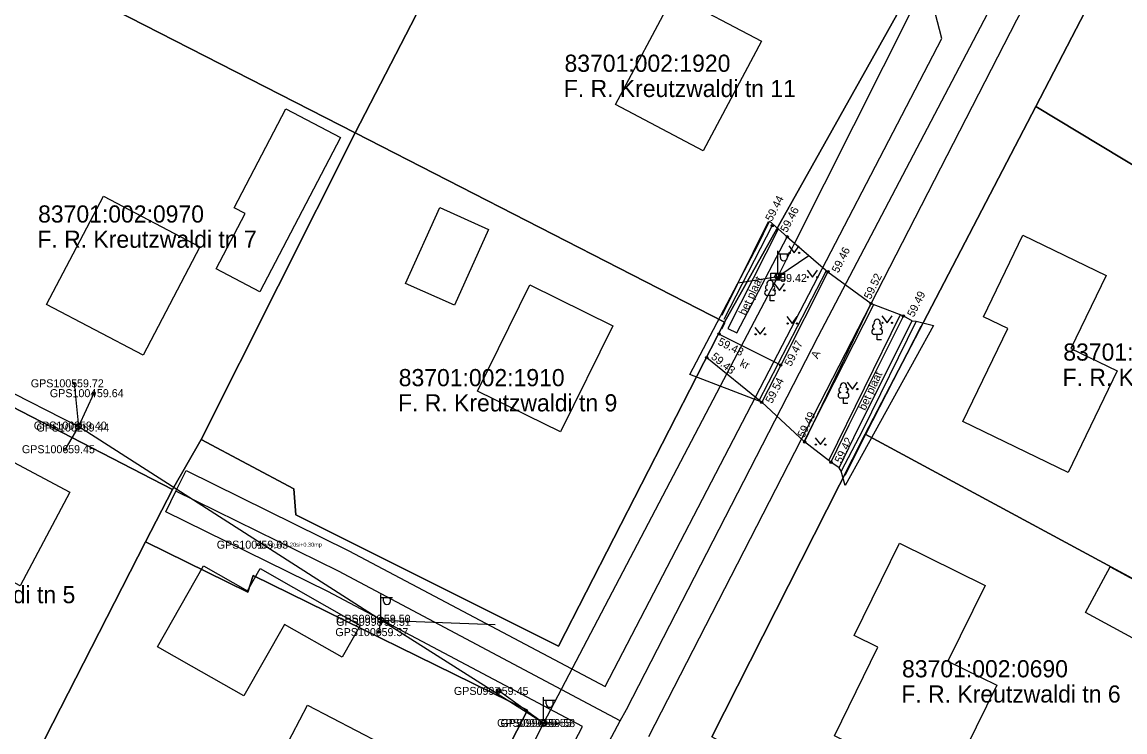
# Model space of a CAD drawing. Extents: x 580119 to 583377, y 6518915 to 6520820.
# Drawn here: x 581504.1 to 581600.6, y 6520038.7 to 6520100.8 of the extents above; entities that cross this region are included whole.
import ezdxf

# ---------------------------------------------------------------- set-up
doc = ezdxf.new("R2010")
doc.units = 0
for name, color, linetype in [('AED', 7, 'Continuous'), ('ELRAJATISMP', 7, 'Continuous'), ('HALJASTUS', 7, 'Continuous'), ('Hoone Elu- või ühiskondlik hoone', 7, 'Continuous'), ('Hoone Kõrval- või tootmishoone', 7, 'Continuous'), ('KORGUS-EH2000', 7, 'Continuous'), ('KTRASS', 7, 'Continuous'), ('L_AADRESS', 7, 'Continuous'), ('MAAMUDEL', 7, 'Continuous'), ('MOOTKORG-EH2000', 7, 'Continuous'), ('MOOTMPUNKT', 7, 'Continuous'), ('MOOTNR', 7, 'Continuous'), ('MOOTPIIR', 7, 'Continuous'), ('MPOHULIIN', 7, 'Continuous'), ('Muu rajatis Katusealune', 7, 'Continuous'), ('PIIR', 7, 'Continuous'), ('POST', 7, 'Continuous'), ('PUU', 7, 'Continuous'), ('Rippe kõrgus', 7, 'Continuous'), ('SIOHULIIN', 7, 'Continuous'), ('TEE', 7, 'Continuous'), ('Tee Liiklusala', 7, 'Continuous'), ('Tee Tänav Kruuskate', 7, 'Continuous'), ('Tee Tänav Püsikate', 7, 'Continuous'), ('TUNNUS', 7, 'Continuous'), ('VTRASS', 7, 'Continuous')]:
    doc.layers.add(name, color=color, linetype=linetype)

msp = doc.modelspace()

# ---------------------------------------------------------------- linework, layer by layer
at = {"layer": 'AED'}
msp.add_line((581565.569, 6520074.468), (581565.284, 6520073.931), dxfattribs=at)
at = {"layer": 'ELRAJATISMP'}
for p, q in [((581570.069, 6520078.811), (581570.069, 6520078.214)), ((581570.34, 6520078.811), (581570.34, 6520078.214))]:
    msp.add_line(p, q, dxfattribs=at)
msp.add_lwpolyline([(581569.607, 6520078.811), (581570.802, 6520078.811), (581570.802, 6520078.214), (581569.607, 6520078.214)], close=True, dxfattribs=at)
at = {"layer": 'HALJASTUS'}
for p, q in [((581569.375, 6520083.295), (581565.304, 6520075.104)), ((581569.721, 6520082.964), (581565.485, 6520074.754)), ((581571.181, 6520081.189), (581571.645, 6520080.582)), ((581571.645, 6520080.582), (581572.09, 6520081.189)), ((581572.771, 6520079.067), (581573.235, 6520078.46)), ((581573.235, 6520078.46), (581573.68, 6520079.067)), ((581569.888, 6520077.9), (581570.351, 6520077.293)), ((581570.351, 6520077.293), (581570.797, 6520077.9)), ((581571.005, 6520075.02), (581571.469, 6520074.414)), ((581571.469, 6520074.414), (581571.914, 6520075.02)), ((581579.299, 6520075.082), (581579.762, 6520074.475)), ((581579.762, 6520074.475), (581580.208, 6520075.082)), ((581568.207, 6520074.075), (581568.67, 6520073.468)), ((581568.67, 6520073.468), (581569.116, 6520074.075)), ((581576.267, 6520069.289), (581576.73, 6520068.683)), ((581576.73, 6520068.683), (581577.176, 6520069.289)), ((581573.468, 6520064.43), (581573.932, 6520063.823)), ((581573.932, 6520063.823), (581574.377, 6520064.43))]:
    msp.add_line(p, q, dxfattribs=at)
for points in [[(581582.317, 6520074.602), (581577.607, 6520065.046), (581575.75, 6520061.509)], [(581576.089, 6520061.167), (581577.894, 6520064.74), (581582.742, 6520074.166)]]:
    msp.add_lwpolyline(points, dxfattribs=at)
for centre in [(581571.243, 6520080.582), (581572.072, 6520080.582), (581572.834, 6520078.46), (581573.662, 6520078.46), (581569.95, 6520077.293), (581570.779, 6520077.293), (581571.068, 6520074.414), (581571.897, 6520074.414), (581579.361, 6520074.475), (581580.19, 6520074.475), (581568.269, 6520073.468), (581569.098, 6520073.468), (581576.329, 6520068.683), (581577.158, 6520068.683), (581573.531, 6520063.823), (581574.359, 6520063.823)]:
    msp.add_circle(centre, 0.055, dxfattribs=at)
at = {"layer": 'Hoone Elu- või ühiskondlik hoone'}
for points in [[(581568.782, 6520099.085), (581563.691, 6520089.501), (581556.028, 6520093.567), (581561.123, 6520103.144)], [(581506.276, 6520076.084), (581511.246, 6520085.544), (581519.686, 6520081.114), (581514.716, 6520071.655)], [(581599.892, 6520070.263), (581595.596, 6520061.39), (581586.39, 6520065.85), (581590.313, 6520073.962), (581588.178, 6520075.001), (581591.624, 6520082.125), (581598.923, 6520078.596), (581595.839, 6520072.22)], [(581543.95, 6520068.511), (581548.52, 6520077.782), (581555.78, 6520074.202), (581551.21, 6520064.931)], [(581508.313, 6520059.677), (581503.977, 6520051.485), (581495.918, 6520055.751), (581500.254, 6520063.943)], [(581575.158, 6520038.373), (581578.968, 6520046.113), (581576.878, 6520047.142), (581580.848, 6520055.203), (581588.348, 6520051.513), (581585.088, 6520044.892), (581589.358, 6520042.792), (581584.828, 6520033.613)], [(581523.744, 6520030.783), (581529.104, 6520041.064), (581537.614, 6520036.624), (581532.254, 6520026.344)]]:
    msp.add_lwpolyline(points, close=True, dxfattribs=at)
at = {"layer": 'Hoone Kõrval- või tootmishoone'}
for points in [[(581531.978, 6520090.672), (581524.922, 6520077.188), (581521.107, 6520079.185), (581523.637, 6520084.022), (581522.67, 6520084.528), (581527.194, 6520093.175)], [(581537.67, 6520077.922), (581540.65, 6520084.561), (581544.93, 6520082.641), (581541.95, 6520076.002)], [(581515.981, 6520046.144), (581519.998, 6520053.225), (581523.845, 6520051.043), (581524.947, 6520052.985), (581533.696, 6520048.021), (581532.117, 6520045.237), (581527.073, 6520048.098), (581523.534, 6520041.859), (581518.965, 6520044.451)]]:
    msp.add_lwpolyline(points, close=True, dxfattribs=at)
at = {"layer": 'KORGUS-EH2000'}
for centre in [(581569.721, 6520082.964), (581571.032, 6520081.99), (581574.597, 6520078.936), (581570.151, 6520078.39), (581578.367, 6520076.159), (581581.196, 6520075.078), (581565.064, 6520073.492), (581564.002, 6520071.428), (581570.468, 6520070.772), (581568.806, 6520067.528), (581572.553, 6520064.058), (581574.857, 6520062.284)]:
    msp.add_circle(centre, 0.1, dxfattribs=at)
at = {"layer": 'KTRASS'}
msp.add_line((581568.545, 6520067.629), (581574.461, 6520079.053), dxfattribs=at)
at = {"layer": 'MOOTMPUNKT'}
for centre in [(581508.681, 6520069.184), (581510.418, 6520068.322), (581508.942, 6520065.49), (581509.171, 6520065.317), (581507.903, 6520063.422), (581524.796, 6520055.078), (581535.502, 6520048.602), (581535.516, 6520048.336), (581535.304, 6520047.435), (581545.811, 6520042.294), (581549.585, 6520039.495), (581549.886, 6520039.485)]:
    msp.add_circle(centre, 0.1, dxfattribs=at)
at = {"layer": 'MOOTPIIR'}
msp.add_lwpolyline([(581568.458, 6520081.252), (581569.471, 6520083.356), (581571.032, 6520081.99), (581574.597, 6520078.936), (581578.367, 6520076.159), (581581.196, 6520075.078), (581581.955, 6520074.659), (581582.317, 6520074.602), (581583.825, 6520074.232), (581576.109, 6520060.257), (581575.75, 6520061.509), (581575.563, 6520061.81), (581574.857, 6520062.284), (581572.553, 6520064.058), (581568.806, 6520067.528), (581562.527, 6520069.957)], close=True, dxfattribs=at)
at = {"layer": 'MPOHULIIN'}
for p, q in [((581465.777, 6520087.594), (581509.057, 6520065.403)), ((581535.509, 6520048.469), (581535.304, 6520047.435))]:
    msp.add_line(p, q, dxfattribs=at)
for points in [[(581652.911, 6520240.035), (581631.562, 6520198.859), (581611.493, 6520159.874), (581591.841, 6520121.302), (581584.591, 6520107.139), (581571.675, 6520081.439)], [(581571.675, 6520081.439), (581570.205, 6520078.513), (581565.179, 6520068.931)], [(581508.681, 6520069.184), (581509.057, 6520065.403), (581507.903, 6520063.422)], [(581565.179, 6520068.931), (581549.735, 6520039.49), (581538.961, 6520018.244)], [(581549.735, 6520039.49), (581535.509, 6520048.469), (581509.057, 6520065.403)]]:
    msp.add_lwpolyline(points, dxfattribs=at)
at = {"layer": 'Muu rajatis Katusealune'}
msp.add_lwpolyline([(581599.253, 6520053.144), (581603.401, 6520050.909), (581601.25, 6520046.915), (581597.101, 6520049.149)], close=True, dxfattribs=at)
at = {"layer": 'PIIR'}
for points in [[(581664.26, 6520234.22), (581653.01, 6520211.86), (581641.22, 6520189.09), (581629.78, 6520167.47), (581630.2, 6520167.19), (581614.54, 6520136.01), (581608.82, 6520124.32), (581592.76, 6520093.39), (581577.85, 6520064.74), (581564.44, 6520038.29)], [(581533.69, 6520012.27), (581548.32, 6520040.62), (581524.35, 6520052.37), (581523.87, 6520050.92), (581514.94, 6520055.34), (581517.28, 6520059.91), (581519.81, 6520064.28), (581527.91, 6520059.96), (581528.06, 6520057.69), (581551.03, 6520046.21), (581565.56, 6520074.53), (581580.88, 6520101.87), (581556.71, 6520114.84), (581555.91, 6520113.13), (581547.01, 6520117.71), (581549.16, 6520122.21), (581551.54, 6520126.53), (581560.7, 6520121.97), (581559.53, 6520120.15), (581582.56, 6520107.52), (581592.68, 6520127.4), (581602.44, 6520145.86)]]:
    msp.add_lwpolyline(points, dxfattribs=at)
for points in [[(581520.24, 6520137.28), (581549.16, 6520122.21), (581547.01, 6520117.71), (581533.26, 6520091.07), (581504.34, 6520105.88)], [(581608.82, 6520124.32), (581630.06, 6520111.7), (581615.9, 6520085.26), (581613.55, 6520080.86), (581592.76, 6520093.39)], [(581547.01, 6520117.71), (581555.91, 6520113.13), (581556.71, 6520114.84), (581580.88, 6520101.87), (581565.56, 6520074.53), (581533.26, 6520091.07)], [(581504.34, 6520105.88), (581533.26, 6520091.07), (581519.81, 6520064.28), (581517.28, 6520059.91), (581488.22, 6520074.9)], [(581592.76, 6520093.39), (581613.55, 6520080.86), (581622.08, 6520075.56), (581619.47, 6520070.43), (581608.17, 6520048.36), (581577.85, 6520064.74)], [(581527.91, 6520059.96), (581519.81, 6520064.28), (581533.26, 6520091.07), (581565.56, 6520074.53), (581551.03, 6520046.21), (581528.06, 6520057.69)], [(581488.22, 6520074.9), (581517.28, 6520059.91), (581514.94, 6520055.34), (581501.39, 6520028.88), (581472.48, 6520044)], [(581577.85, 6520064.74), (581608.17, 6520048.36), (581602.63, 6520037.13), (581594.39, 6520021.64), (581564.44, 6520038.29)], [(581514.94, 6520055.34), (581523.87, 6520050.92), (581524.35, 6520052.37), (581548.32, 6520040.62), (581533.69, 6520012.27), (581501.39, 6520028.88)]]:
    msp.add_lwpolyline(points, close=True, dxfattribs=at)
at = {"layer": 'POST'}
for p, q in [((581570.205, 6520078.763), (581570.205, 6520080.763)), ((581570.205, 6520080.513), (581571.205, 6520080.513)), ((581570.431, 6520080.192), (581570.431, 6520080.513)), ((581571.044, 6520080.192), (581571.044, 6520080.513)), ((581570.205, 6520078.513), (581570.205, 6520078.513)), ((581535.509, 6520048.719), (581535.509, 6520050.719)), ((581535.509, 6520050.469), (581536.509, 6520050.469)), ((581535.736, 6520050.148), (581535.736, 6520050.469)), ((581536.349, 6520050.148), (581536.349, 6520050.469)), ((581535.509, 6520048.469), (581535.509, 6520048.469)), ((581549.735, 6520039.74), (581549.735, 6520041.74)), ((581549.735, 6520041.49), (581550.735, 6520041.49)), ((581549.962, 6520041.169), (581549.962, 6520041.49)), ((581550.575, 6520041.169), (581550.575, 6520041.49)), ((581549.735, 6520039.49), (581549.735, 6520039.49))]:
    msp.add_line(p, q, dxfattribs=at)
for points in [[(581510.418, 6520068.322), (581509.057, 6520065.403)], [(581549.735, 6520039.49), (581545.811, 6520042.294)]]:
    msp.add_lwpolyline(points, dxfattribs=at)
for centre, radius in [((581570.205, 6520078.513), 0.25), ((581510.418, 6520068.322), 0.125), ((581510.418, 6520068.322), 0.105), ((581510.418, 6520068.322), 0.0851), ((581510.418, 6520068.322), 0.0651), ((581510.418, 6520068.322), 0.0451), ((581510.418, 6520068.322), 0.0251), ((581510.418, 6520068.322), 0.00511), ((581509.057, 6520065.403), 0.25), ((581535.509, 6520048.469), 0.25), ((581545.811, 6520042.294), 0.2), ((581549.735, 6520039.49), 0.25)]:
    msp.add_circle(centre, radius, dxfattribs=at)
for centre in [(581570.738, 6520080.192), (581536.042, 6520050.148), (581550.269, 6520041.169)]:
    msp.add_arc(centre, 0.306, 180, 0, dxfattribs=at)
at = {"layer": 'PUU'}
for p, q in [((581569.774, 6520076.857), (581569.294, 6520076.857)), ((581569.534, 6520076.382), (581569.534, 6520076.857)), ((581569.914, 6520076.382), (581569.534, 6520076.382)), ((581579.133, 6520073.455), (581578.653, 6520073.455)), ((581578.893, 6520072.98), (581578.893, 6520073.455)), ((581579.273, 6520072.98), (581578.893, 6520072.98)), ((581576.189, 6520067.894), (581575.709, 6520067.894)), ((581575.949, 6520067.419), (581575.949, 6520067.894)), ((581576.329, 6520067.419), (581575.949, 6520067.419))]:
    msp.add_line(p, q, dxfattribs=at)
for centre, radius, start, end in [((581569.534, 6520077.902), 0.277, 332.5799, 207.4201), ((581569.297, 6520077.094), 0.238, 90.0016, 269.3953), ((581569.364, 6520077.554), 0.233, 109.02174, 253.14154), ((581569.704, 6520077.554), 0.233, 286.85082, 70.98591), ((581569.772, 6520077.094), 0.238, 270.6047, 89.9984), ((581578.723, 6520074.153), 0.233, 109.02174, 253.14154), ((581578.893, 6520074.5), 0.277, 332.5799, 207.4201), ((581579.063, 6520074.153), 0.233, 286.85082, 70.98591), ((581578.656, 6520073.692), 0.238, 90.0016, 269.3953), ((581579.131, 6520073.692), 0.238, 270.6047, 89.9984), ((581575.711, 6520068.131), 0.238, 90.0016, 269.3953), ((581575.779, 6520068.592), 0.233, 109.02174, 253.14154), ((581575.949, 6520068.939), 0.277, 332.5799, 207.4201), ((581576.119, 6520068.592), 0.233, 286.85082, 70.98591), ((581576.186, 6520068.131), 0.238, 270.6047, 89.9984)]:
    msp.add_arc(centre, radius, start, end, dxfattribs=at)
at = {"layer": 'SIOHULIIN'}
for p, q in [((581574.661, 6520062.435), (581580.914, 6520075.135)), ((581535.509, 6520048.469), (581509.057, 6520065.403)), ((581535.509, 6520048.469), (581545.498, 6520048.115))]:
    msp.add_line(p, q, dxfattribs=at)
msp.add_lwpolyline([(581566.726, 6520077.953), (581570.205, 6520078.513), (581572.927, 6520080.367)], dxfattribs=at)
at = {"layer": 'TEE'}
msp.add_line((581572.553, 6520064.058), (581578.367, 6520076.159), dxfattribs=at)
for points in [[(581570.278, 6520082.722), (581565.829, 6520073.962)], [(581566.626, 6520073.587), (581571.032, 6520081.99)], [(581574.597, 6520078.936), (581570.468, 6520070.772), (581568.806, 6520067.528)], [(581581.196, 6520075.078), (581576.421, 6520065.512), (581574.857, 6520062.284)], [(581575.563, 6520061.81), (581577.304, 6520065.341), (581581.955, 6520074.659)], [(581570.468, 6520070.772), (581565.064, 6520073.492)], [(581565.829, 6520073.962), (581566.626, 6520073.587)], [(581564.002, 6520071.428), (581568.806, 6520067.528)]]:
    msp.add_lwpolyline(points, dxfattribs=at)
at = {"layer": 'Tee Liiklusala'}
for points in [[(581532.685, 6520000.001), (581553.146, 6520039.174), (581530.88, 6520050.991), (581516.705, 6520057.963), (581517.588, 6520059.758), (581518.471, 6520061.553), (581532.7, 6520054.553), (581555.113, 6520042.685), (581584.543, 6520099.32), (581583.972, 6520101.561), (581583.045, 6520102.862), (581565.162, 6520111.824), (581548.385, 6520120.352), (581549.291, 6520122.135), (581550.197, 6520123.918), (581584.898, 6520106.445), (581586.786, 6520106.333), (581588.773, 6520107.165), (581614.586, 6520158.791)], [(581654.01, 6520034.242), (581661.668, 6520046.254), (581681.628, 6520079.883), (581681.807, 6520082.118), (581681.686, 6520084.209), (581680.669, 6520086.311), (581663.797, 6520096.534), (581636.04, 6520113.306), (581612.651, 6520127.333), (581610.668, 6520127.845), (581608.699, 6520127.606), (581606.757, 6520127.035), (581604.774, 6520126.008), (581591.063, 6520100.919), (581558.909, 6520038.278)]]:
    msp.add_lwpolyline(points, dxfattribs=at)
at = {"layer": 'Tee Tänav Kruuskate'}
msp.add_lwpolyline([(581556.44, 6520039.691), (581531.79, 6520052.772), (581517.588, 6520059.758)], dxfattribs=at)
at = {"layer": 'Tee Tänav Püsikate'}
for points in [[(581556.44, 6520039.691), (581556.97, 6520040.661), (581573.752, 6520073.263), (581588.856, 6520102.092)], [(581506.086, 6519944.195), (581510.525, 6519950.899), (581513.139, 6519955.627), (581535.33, 6520000), (581556.44, 6520039.691)]]:
    msp.add_lwpolyline(points, dxfattribs=at)
at = {"layer": 'VTRASS'}
msp.add_line((581572.514, 6520064.088), (581578.592, 6520076.073), dxfattribs=at)

# ---------------------------------------------------------------- texts
at = {"layer": 'KORGUS-EH2000'}
for s, rotation, p in [(' 59.44', 62.70969, (581569.566, 6520083.045)), (' 59.46', 62.33408, (581570.877, 6520082.071)), (' 59.46', 63.16721, (581575.378, 6520078.541)), (' 59.52', 64.33754, (581578.209, 6520076.235)), (' 59.49', 63.47282, (581581.979, 6520074.687)), (' 59.43', 333.28882, (581564.67, 6520072.71)), (' 59.47', 63.16721, (581571.248, 6520070.377)), (' 59.43', 320.92353, (581564.113, 6520071.564)), (' 59.54', 62.87614, (581569.584, 6520067.129)), (' 59.49', 64.33754, (581572.395, 6520064.134)), (' 59.42', 64.14218, (581575.644, 6520061.903))]:
    msp.add_text(s, height=0.7, rotation=rotation, dxfattribs=at).set_placement(p)
msp.add_text(' 59.42', height=0.7, dxfattribs=at).set_placement((581570.151, 6520078.04))
at = {"layer": 'L_AADRESS'}
for s, p in [('F. R. Kreutzwaldi tn 11', (581551.499, 6520094.207)), ('F. R. Kreutzwaldi tn 7', (581505.477, 6520081.03)), ('F. R. Kreutzwaldi tn 8', (581595.106, 6520068.962)), ('F. R. Kreutzwaldi tn 9', (581537.005, 6520066.727)), ('F. R. Kreutzwaldi tn 5', (581489.617, 6520049.962)), ('F. R. Kreutzwaldi tn 6', (581581.008, 6520041.277))]:
    msp.add_text(s, height=1.5, dxfattribs=at).set_placement(p)
at = {"layer": 'MAAMUDEL'}
for p in [(581549.585, 6520039.32), (581549.886, 6520039.31)]:
    msp.add_text(' kaabel', height=0.35, dxfattribs=at).set_placement(p)
at = {"layer": 'MOOTKORG-EH2000'}
for s, p in [(' 59.72', (581508.681, 6520068.834)), (' 59.64', (581510.418, 6520067.972)), (' 59.40', (581508.942, 6520065.14)), (' 59.44', (581509.171, 6520064.967)), (' 59.45', (581507.903, 6520063.072)), (' 59.63', (581524.796, 6520054.728)), (' 59.50', (581535.502, 6520048.252)), (' 59.51', (581535.516, 6520047.986)), (' 59.37', (581535.304, 6520047.085)), (' 59.45', (581545.811, 6520041.944)), (' 59.55', (581549.585, 6520039.145)), (' 59.58', (581549.886, 6520039.135))]:
    msp.add_text(s, height=0.7, dxfattribs=at).set_placement(p)
at = {"layer": 'MOOTNR'}
for s, p in [('GPS1005 ', (581504.901, 6520068.834)), ('GPS1004 ', (581506.568, 6520067.972)), ('GPS1003 ', (581505.162, 6520065.14)), ('GPS1002 ', (581505.391, 6520064.967)), ('GPS1006 ', (581504.124, 6520063.072)), ('GPS1001 ', (581521.156, 6520054.728)), ('GPS0999 ', (581531.582, 6520048.252)), ('GPS0998 ', (581531.597, 6520047.986)), ('GPS1000 ', (581531.525, 6520047.085)), ('GPS0997 ', (581541.892, 6520041.944)), ('GPS0996 ', (581545.665, 6520039.145)), ('GPS0995 ', (581545.967, 6520039.135))]:
    msp.add_text(s, height=0.7, dxfattribs=at).set_placement(p)
at = {"layer": 'Rippe kõrgus'}
msp.add_text(' el_mp_ohl6.20si+0.30mp', height=0.35, dxfattribs=at).set_placement((581524.796, 6520054.903))
at = {"layer": 'TEE'}
for s, rotation, p in [('bet plaat', 65.03954, (581567.395, 6520075.063)), ('kr', 335.03954, (581566.832, 6520070.711)), ('A', 65.03954, (581573.694, 6520071.276)), ('bet plaat', 65.03954, (581577.851, 6520066.754))]:
    msp.add_text(s, height=0.7, rotation=rotation, dxfattribs=at).set_placement(p)
at = {"layer": 'TUNNUS'}
for s, p in [('83701:002:1920', (581551.562, 6520096.412)), ('83701:002:0970', (581505.54, 6520083.236)), ('83701:002:0380', (581595.17, 6520071.167)), ('83701:002:1910', (581537.069, 6520068.932)), ('83701:002:0690', (581581.072, 6520043.482))]:
    msp.add_text(s, height=1.5, dxfattribs=at).set_placement(p)

doc.saveas('drawing.dxf')
